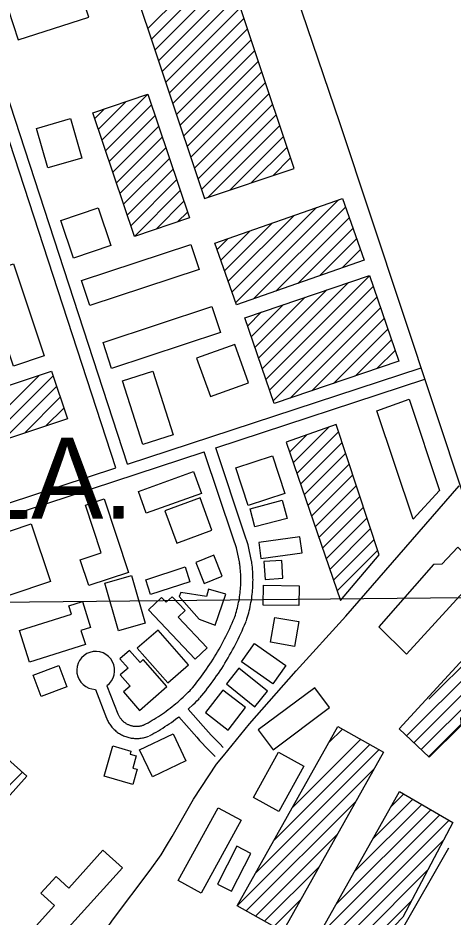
# Model space of a CAD drawing. Extents: x 3625074 to 3663148, y 511451 to 537151.
# Drawn here: x 3643426 to 3644499, y 528343 to 530563 of the extents above; entities that cross this region are included whole.
import ezdxf

# ---------------------------------------------------------------- set-up
doc = ezdxf.new("R2010")
doc.units = 0
for name, color, linetype in [('V-BLDG-OTLN', 7, 'Continuous'), ('V-GRID-MAJR', 7, 'Continuous'), ('V-RAIL-TRAK', 7, 'Continuous'), ('V-ROAD-CNTR', 7, 'Continuous'), ('V-TOPO-GNAM-IDEN', 7, 'Continuous')]:
    doc.layers.add(name, color=color, linetype=linetype)

msp = doc.modelspace()

# ---------------------------------------------------------------- linework, layer by layer
at = {"layer": 'V-BLDG-OTLN'}
for p, q in [((3643746.3, 530537.4), (3643930.7, 530721.7)), ((3643755.2, 530510.9), (3643939.5, 530695.2)), ((3643764, 530484.4), (3643948.3, 530668.7)), ((3643772.9, 530457.8), (3643957.2, 530642.2)), ((3643781.7, 530431.3), (3643966, 530615.7)), ((3643790.6, 530404.8), (3643974.9, 530589.1)), ((3643799.4, 530378.3), (3643983.7, 530562.6)), ((3643808.2, 530351.8), (3643992.6, 530536.1)), ((3643817.1, 530325.3), (3644001.4, 530509.6)), ((3643825.9, 530298.8), (3644010.3, 530483.1)), ((3643834.8, 530272.3), (3644019.1, 530456.6)), ((3643843.6, 530245.8), (3644027.9, 530430.1)), ((3643852.5, 530219.2), (3644036.8, 530403.6)), ((3643632.9, 530261.8), (3643746.1, 530374.9)), ((3643861.3, 530192.7), (3644045.6, 530377.1)), ((3643615.1, 530314.6), (3643639.4, 530338.9)), ((3643624, 530288.2), (3643692.7, 530356.9)), ((3643641.9, 530235.3), (3643755, 530348.5)), ((3643870.2, 530166.2), (3644054.5, 530350.5)), ((3643650.8, 530208.9), (3643763.9, 530322)), ((3643879, 530139.7), (3644063.3, 530324)), ((3643659.7, 530182.5), (3643772.8, 530295.6)), ((3643895.3, 530120.7), (3644072.2, 530297.5)), ((3643948.4, 530138.4), (3644081, 530271)), ((3643668.6, 530156), (3643781.8, 530269.2)), ((3643677.5, 530129.6), (3643790.7, 530242.7)), ((3644001.4, 530156.1), (3644089.8, 530244.5)), ((3643686.5, 530103.2), (3643799.6, 530216.3)), ((3644054.5, 530173.8), (3644098.7, 530218)), ((3643695.4, 530076.7), (3643808.5, 530189.9)), ((3643704.3, 530050.3), (3643817.4, 530163.4)), ((3643713.2, 530023.9), (3643826.4, 530137)), ((3643766.5, 530041.8), (3643835.3, 530110.6)), ((3643954.1, 529886.9), (3644162.2, 530095)), ((3643963.3, 529860.7), (3644216.7, 530114.2)), ((3644007.4, 529869.5), (3644233.9, 530096.1)), ((3643819.8, 530059.8), (3643844.2, 530084.1)), ((3643944.9, 529913.1), (3644107.7, 530075.9)), ((3643935.7, 529939.2), (3644053.2, 530056.7)), ((3644061.9, 529888.7), (3644243.1, 530069.9)), ((3643926.5, 529965.4), (3643998.7, 530037.6)), ((3644116.4, 529907.8), (3644252.3, 530043.7)), ((3643917.3, 529991.6), (3643944.2, 530018.5)), ((3644170.9, 529927), (3644261.5, 530017.6)), ((3644225.4, 529946.1), (3644270.7, 529991.4)), ((3644037.3, 529670.7), (3644293.4, 529926.7)), ((3644028.3, 529697), (3644241.6, 529910.3)), ((3644046.3, 529644.3), (3644302.4, 529900.4)), ((3644010.4, 529749.8), (3644134.4, 529873.8)), ((3644019.4, 529723.4), (3644188, 529892.1)), ((3644055.3, 529617.9), (3644311.3, 529874)), ((3644001.4, 529776.2), (3644080.8, 529855.5)), ((3643992.4, 529802.5), (3644027.1, 529837.3)), ((3644097.2, 529624.5), (3644320.3, 529847.6)), ((3644150.8, 529642.7), (3644329.3, 529821.2)), ((3644204.4, 529661), (3644338.3, 529794.9)), ((3644258, 529679.2), (3644347.3, 529768.5)), ((3644311.6, 529697.5), (3644356.3, 529742.1)), ((3643282.4, 529485), (3643478.8, 529681.5)), ((3643335.4, 529502.7), (3643512.4, 529679.7)), ((3643388.5, 529520.5), (3643521.2, 529653.2)), ((3643441.6, 529538.2), (3643530.1, 529626.7)), ((3643494.7, 529555.9), (3643538.9, 529600.2)), ((3644105.1, 529465.1), (3644193.5, 529553.5)), ((3644114.2, 529438.8), (3644217, 529541.6)), ((3644096.1, 529491.5), (3644138.4, 529533.8)), ((3644123.2, 529412.4), (3644225.8, 529515)), ((3644132.2, 529386.1), (3644234.5, 529488.4)), ((3644141.2, 529359.7), (3644243.3, 529461.8)), ((3644150.2, 529333.4), (3644252.1, 529435.3)), ((3644159.2, 529307), (3644260.8, 529408.7)), ((3644168.2, 529280.7), (3644269.6, 529382.1)), ((3644177.2, 529254.3), (3644278.4, 529355.5)), ((3644186.2, 529228), (3644287.1, 529328.9)), ((3644195.2, 529201.6), (3644295.9, 529302.3)), ((3644204.2, 529175.3), (3644304.7, 529275.7)), ((3644213.2, 529148.9), (3644313.4, 529249.1)), ((3644439.2, 528880.9), (3644669.3, 529111)), ((3644384.4, 528790.7), (3644687, 529093.3)), ((3644402.8, 528773.7), (3644618.3, 528989.3)), ((3644421.1, 528756.7), (3644565, 528900.6)), ((3644193, 528774.4), (3644226.3, 528807.6)), ((3644439.5, 528739.7), (3644519.1, 528819.3)), ((3644057.1, 528532.4), (3644294.2, 528769.5)), ((3644102.4, 528613.1), (3644271.6, 528782.2)), ((3644011.8, 528451.7), (3644316.9, 528756.8)), ((3643229.3, 528493), (3643437.1, 528700.8)), ((3643966.6, 528371.1), (3644305, 528709.5)), ((3643989.2, 528358.4), (3644259.7, 528628.9)), ((3644301.7, 528536), (3644400.2, 528634.5)), ((3644346.9, 528616.6), (3644377.9, 528647.6)), ((3644211.3, 528374.9), (3644444.8, 528608.4)), ((3644256.5, 528455.5), (3644422.5, 528621.5)), ((3644166, 528294.3), (3644467.1, 528595.4)), ((3644189.4, 528282.3), (3644489.4, 528582.3)), ((3644011.8, 528345.7), (3644214.4, 528548.2)), ((3644212.7, 528270.3), (3644475.6, 528533.1)), ((3644034.5, 528333), (3644169.1, 528467.6)), ((3644236.1, 528258.3), (3644436.5, 528458.7)), ((3644057.1, 528320.2), (3644123.8, 528386.9)), ((3644259.5, 528246.3), (3644397.4, 528384.3))]:
    msp.add_line(p, q, dxfattribs=at)
for points in [[(3644107.5, 530191.5), (3643914.3, 530770.8), (3643693.1, 530697), (3643886.3, 530117.7)], [(3643563.6, 530679.8), (3643389.7, 530624), (3643426.4, 530509.7), (3643600.3, 530565.5)], [(3643746.1, 530374.9), (3643849.1, 530069.6), (3643713.2, 530023.8), (3643610.2, 530329.1)], [(3643555.2, 530314.7), (3643583.1, 530217.4), (3643499.4, 530193.4), (3643471.5, 530290.7)], [(3644279.9, 529965.2), (3643965.3, 529854.8), (3643911.8, 530007.1), (3644226.4, 530117.6)], [(3643623.8, 530094.1), (3643655.2, 530001.2), (3643563.2, 529970.2), (3643531.9, 530063.1)], [(3643582.7, 529914.9), (3643852.3, 530004.1), (3643872.8, 529942.1), (3643603.2, 529853)], [(3643415, 529703.5), (3643339.2, 529930.7), (3643415, 529955.9), (3643490.7, 529728.7)], [(3644365.2, 529715.7), (3644057.6, 529611), (3643985.4, 529823.1), (3644293, 529927.8)], [(3643635.7, 529761.9), (3643904.1, 529850.5), (3643925.3, 529786.3), (3643656.9, 529697.7)], [(3643900.7, 529628.8), (3643994.7, 529662.6), (3643960.7, 529757.3), (3643866.7, 529723.6)], [(3643547.8, 529573.7), (3643231.9, 529468.1), (3643192.6, 529585.8), (3643508.5, 529691.4)], [(3643758.8, 529691.2), (3643808.8, 529534.2), (3643733.9, 529510.4), (3643683.9, 529667.3)], [(3644391.4, 529622), (3644466.3, 529396.6), (3644400.8, 529326), (3644311, 529593.2)], [(3644087.9, 529515.7), (3644221.5, 529124.8), (3644317.2, 529237.7), (3644211, 529559.7)], [(3644053.8, 529481.9), (3644084.2, 529388.9), (3643994, 529359.5), (3643963.6, 529452.4)], [(3643878.6, 529389.4), (3643742.5, 529340.4), (3643723.1, 529394.3), (3643859.2, 529443.3)], [(3643638.7, 529376), (3643698.8, 529194.4), (3643600.4, 529161.8), (3643579.5, 529225), (3643631.4, 529242.2), (3643592.2, 529360.6)], [(3643904.4, 529298.2), (3643875.2, 529378.1), (3643788.5, 529346.4), (3643817.7, 529266.5)], [(3644089.7, 529327.5), (3644010.5, 529306.6), (3643998.6, 529351.5), (3644077.9, 529372.4)], [(3643405.7, 529137.7), (3643357.7, 529280.3), (3643458.1, 529314.1), (3643506.2, 529171.6)], [(3644121.5, 529282), (3644020.1, 529268.2), (3644025.5, 529228.9), (3644126.8, 529242.7)], [(3644384.6, 528992.1), (3644526.2, 529147.4), (3644533.3, 529143.8), (3644578.3, 529188.3), (3644511, 529256.6), (3644471.3, 529214.3), (3644451.1, 529213.5), (3644316.3, 529060.1)], [(3643930, 529184.6), (3643908.9, 529236.5), (3643864.5, 529218.4), (3643885.6, 529166.6)], [(3643741.1, 529176.1), (3643838, 529208.1), (3643850.1, 529171.4), (3643753.2, 529139.4)], [(3644035.4, 529177.1), (3644079.6, 529179.9), (3644076.9, 529224), (3644032.7, 529221.3)], [(3643705.8, 529186.5), (3643739.9, 529069.2), (3643674.3, 529050.2), (3643640.3, 529167.5)], [(3644031.7, 529162.7), (3644119.5, 529161.3), (3644118.7, 529112.2), (3644030.9, 529113.7)], [(3643912.8, 529064.1), (3643938.9, 529140.4), (3643895.9, 529153), (3643891.3, 529135), (3643828.1, 529144.9), (3643823.7, 529134.7), (3643873, 529078.9)], [(3644366.1, 528807.7), (3644609.3, 529072.5), (3644584.7, 529095.9), (3644627.2, 529151.2), (3644692.3, 529088.2), (3644652, 529040.9), (3644653.2, 529027.2), (3644618.3, 528990.7), (3644618.3, 528977.1), (3644565.1, 528914.8), (3644565, 528888.7), (3644518.1, 528834.4), (3644519.2, 528816.1), (3644440.8, 528738.4)], [(3643430, 529050.5), (3643558, 529090.9), (3643551.5, 529111.6), (3643584.9, 529122.1), (3643605.1, 529058), (3643581.3, 529050.5), (3643592.2, 529016), (3643454.6, 528972.5)], [(3643862.7, 528980.2), (3643747.8, 529101.9), (3643780.3, 529132.6), (3643791.7, 529120.6), (3643806.1, 529134.3), (3643838.7, 529099.8), (3643821.4, 529083.5), (3643892.4, 529008.3)], [(3644059.4, 529083.2), (3644119.1, 529072.7), (3644108.3, 529011.7), (3644048.7, 529022.3)], [(3643846.5, 528966.3), (3643771.4, 529052), (3643720.3, 529007.2), (3643795.4, 528921.5)], [(3644054.7, 528918.9), (3643977.4, 528973.3), (3644009.4, 529018.8), (3644086.7, 528964.4)], [(3643793.2, 528912.4), (3643734.9, 528979.1), (3643727, 528972.1), (3643701.2, 529001.7), (3643677.6, 528981.1), (3643697.5, 528958.2), (3643678.4, 528941.5), (3643702.8, 528913.5), (3643686.4, 528899.2), (3643726, 528853.7)], [(3643546.7, 528911.6), (3643483.5, 528887.7), (3643463.4, 528940.8), (3643526.6, 528964.7)], [(3644041.3, 528900.8), (3643970.8, 528957.6), (3643940, 528919.4), (3644010.5, 528862.6)], [(3643888.5, 528848.1), (3643944.5, 528804.8), (3643987.5, 528860.6), (3643931.5, 528903.9)], [(3644158.1, 528909.4), (3644018.7, 528805.3), (3644055.3, 528756.4), (3644194.6, 528860.5)], [(3643061.8, 528608.4), (3643274.6, 528846.2), (3643447.5, 528691.4), (3643317.1, 528545.7), (3643343.9, 528521.7), (3643278.6, 528448.8), (3643203.2, 528516.3), (3643186.1, 528497.2)], [(3643966.6, 528371.1), (3644215.2, 528813.8), (3644328, 528750.5), (3644079.3, 528307.8)], [(3643840.3, 528729.3), (3643757.4, 528689.8), (3643725.8, 528756.1), (3643808.6, 528795.6)], [(3643638.6, 528691.1), (3643660, 528765.9), (3643704.6, 528753.1), (3643702.5, 528745.8), (3643717.8, 528741.4), (3643709.1, 528711.2), (3643719.8, 528708.2), (3643709.1, 528670.9)], [(3644130.9, 528716), (3644069.6, 528604.2), (3644007, 528638.6), (3644068.4, 528750.4)], [(3644166, 528294.3), (3644367.6, 528653.5), (3644498.6, 528577), (3644375.7, 528342.8), (3644275.3, 528238.2)], [(3643821.1, 528433.4), (3643919.8, 528613.1), (3643976.3, 528582.1), (3643877.6, 528402.4)], [(3643952.7, 528406.8), (3644000.8, 528500.1), (3643965.9, 528518.1), (3643917.8, 528424.8)], [(3643683.7, 528464.7), (3643479.8, 528238.9), (3643433.8, 528280.4), (3643516.1, 528371.6), (3643482.3, 528402.1), (3643519.8, 528443.5), (3643551.4, 528415), (3643635.5, 528508.2)]]:
    msp.add_lwpolyline(points, close=True, dxfattribs=at)
at = {"layer": 'V-GRID-MAJR'}
msp.add_spline([(3629187.6, 528981.4), (3634465.5, 529032.5), (3639743.5, 529084.3), (3645021.4, 529136.9)], degree=3, dxfattribs=at)
at = {"layer": 'V-RAIL-TRAK'}
for points in [[(3643778.9, 528496.5), (3643792.7, 528519.2), (3643806.3, 528542.1), (3643819.8, 528565.1), (3643833, 528588.2), (3643846, 528611.4), (3643858.8, 528634.7), (3643915.9, 528720.7), (3643932.7, 528741.2), (3643997.4, 528820.4), (3644112.5, 528950.9), (3644235.2, 529086.6), (3644514.3, 529408.4)], [(3643376.2, 528036.1), (3643468.8, 528140.6), (3643479.5, 528151.1), (3643494.7, 528166.2), (3643583.5, 528254), (3643590.2, 528259.4), (3643596.8, 528265), (3643603.2, 528270.7), (3643609.5, 528276.5), (3643615.7, 528282.5), (3643621.7, 528288.7), (3643627.5, 528295), (3643633.2, 528301.4), (3643638.8, 528308), (3643644.2, 528314.7), (3643649.4, 528321.5), (3643654.5, 528328.5), (3643659.4, 528335.5), (3643752.3, 528458.7), (3643778.9, 528496.5)], [(3644371.3, 528308.4), (3644489.1, 528514.3)]]:
    msp.add_lwpolyline(points, dxfattribs=at)
at = {"layer": 'V-ROAD-CNTR'}
for points in [[(3643667.5, 529452.2), (3642929.3, 531716.9)], [(3643696, 529461.5), (3642960.8, 531717.2)], [(3643740.7, 531713.8), (3644219.5, 530304.8), (3644528.6, 529373.5)], [(3643696, 529461.5), (3644420.4, 529699.7)], [(3643914, 529501.7), (3644429.7, 529671.2)], [(3644002.3, 529222.1), (3643993.7, 529262.6), (3643985.2, 529288.4), (3643914, 529501.7)], [(3642609.4, 529072.8), (3643885.5, 529492.3)], [(3643972.9, 529215.9), (3643964.7, 529254.8), (3643956.7, 529279), (3643885.5, 529492.3)], [(3642600, 529101.3), (3643667.5, 529452.2)], [(3643960.8, 529084.5), (3643962.3, 529089), (3643963.7, 529093.5), (3643965, 529097.9), (3643966.2, 529102.4), (3643967.4, 529106.9), (3643968.5, 529111.4), (3643969.5, 529116), (3643970.4, 529120.5), (3643971.3, 529125.1), (3643972.1, 529129.7), (3643972.8, 529134.3), (3643973.4, 529138.9), (3643974, 529143.5), (3643974.5, 529148.2), (3643974.9, 529152.8), (3643975.2, 529157.4), (3643975.5, 529162.1), (3643975.6, 529166.7), (3643975.7, 529171.4), (3643975.8, 529176), (3643975.7, 529180.7), (3643975.6, 529185.3), (3643975.4, 529190), (3643975.1, 529194.6), (3643974.8, 529199.3), (3643974.4, 529203.9), (3643973.9, 529208.5), (3643973.3, 529213.2), (3643972.8, 529216.9)], [(3643989.4, 529075.1), (3643990.9, 529079.9), (3643992.4, 529084.8), (3643993.9, 529089.8), (3643995.2, 529094.7), (3643996.5, 529099.7), (3643997.7, 529104.7), (3643998.8, 529109.7), (3643999.9, 529114.8), (3644000.8, 529119.8), (3644001.7, 529124.9), (3644002.5, 529130), (3644003.2, 529135.1), (3644003.8, 529140.2), (3644004.3, 529145.3), (3644004.8, 529150.4), (3644005.1, 529155.5), (3644005.4, 529160.7), (3644005.6, 529165.8), (3644005.7, 529170.9), (3644005.8, 529176.1), (3644005.7, 529181.2), (3644005.6, 529186.4), (3644005.4, 529191.5), (3644005.1, 529196.6), (3644004.7, 529201.8), (3644004.2, 529206.9), (3644003.7, 529212), (3644003, 529217.1), (3644002.5, 529221.1)], [(3643851.8, 528904), (3643856.5, 528909.6), (3643861.1, 528915.1), (3643865.6, 528920.8), (3643870, 528926.5), (3643874.4, 528932.2), (3643878.7, 528938), (3643883, 528943.8), (3643887.2, 528949.7), (3643891.3, 528955.6), (3643895.4, 528961.6), (3643899.4, 528967.6), (3643903.4, 528973.6), (3643907.2, 528979.7), (3643911, 528985.9), (3643914.8, 528992), (3643918.5, 528998.2), (3643922.1, 529004.5), (3643925.6, 529010.8), (3643929.1, 529017.1), (3643932.5, 529023.5), (3643935.8, 529029.9), (3643939.1, 529036.3), (3643942.3, 529042.8), (3643945.4, 529049.3), (3643948.5, 529055.9), (3643951.4, 529062.5), (3643954.3, 529069.1), (3643957.2, 529075.7), (3643960, 529082.4), (3643961.2, 529085.4)], [(3643874.8, 528884.7), (3643879.6, 528890.4), (3643884.4, 528896.3), (3643889.1, 528902.2), (3643893.8, 528908.1), (3643898.3, 528914.1), (3643902.9, 528920.1), (3643907.3, 528926.2), (3643911.7, 528932.4), (3643916, 528938.6), (3643920.3, 528944.8), (3643924.5, 528951.1), (3643928.6, 528957.4), (3643932.6, 528963.8), (3643936.6, 528970.2), (3643940.5, 528976.6), (3643944.4, 528983.1), (3643948.1, 528989.7), (3643951.8, 528996.2), (3643955.5, 529002.8), (3643959, 529009.5), (3643962.5, 529016.2), (3643965.9, 529022.9), (3643969.3, 529029.7), (3643972.5, 529036.5), (3643975.7, 529043.3), (3643978.8, 529050.2), (3643981.9, 529057.1), (3643984.8, 529064.1), (3643987.7, 529071), (3643989, 529074.2)], [(3643616.8, 528905.5), (3643644.5, 528834.2)], [(3643645.5, 528914.6), (3643672.4, 528845)], [(3643736.1, 528817.5), (3643741.5, 528820.3), (3643746.7, 528823.2), (3643751.9, 528826.1), (3643757, 528829.1), (3643762.1, 528832.2), (3643767.2, 528835.3), (3643772.2, 528838.6), (3643777.2, 528841.8), (3643782.1, 528845.2), (3643787, 528848.6), (3643791.8, 528852), (3643796.6, 528855.6), (3643801.4, 528859.1), (3643806.1, 528862.8), (3643810.7, 528866.5), (3643815.3, 528870.3), (3643819.9, 528874.1), (3643824.4, 528878), (3643828.9, 528881.9), (3643833.3, 528885.9), (3643837.6, 528890), (3643841.9, 528894.1), (3643846.2, 528898.3), (3643850.4, 528902.5), (3643852.6, 528904.8)], [(3643845.6, 528856.4), (3643858.2, 528868.2), (3643862.8, 528872.6), (3643867.4, 528877), (3643871.8, 528881.5), (3643874.1, 528883.9)], [(3643845.6, 528856.4), (3643882.6, 528814.8), (3643889.3, 528807.3), (3643896.1, 528799.9), (3643902.9, 528792.5), (3643909.8, 528785.2), (3643916.8, 528778), (3643923.8, 528770.8), (3643932.3, 528762.2)], [(3643644.6, 528833.7), (3643645.6, 528831.4), (3643646.8, 528828.8), (3643648.1, 528826.3), (3643649.4, 528823.9), (3643650.9, 528821.5), (3643652.4, 528819.2), (3643654, 528816.9), (3643655.7, 528814.6), (3643657.5, 528812.5), (3643659.3, 528810.3), (3643661.2, 528808.3), (3643663.2, 528806.3), (3643665.3, 528804.4), (3643667.4, 528802.6), (3643669.6, 528800.9), (3643671.8, 528799.2), (3643674.1, 528797.6), (3643676.5, 528796.1), (3643678.9, 528794.6), (3643681.3, 528793.3), (3643683.8, 528792), (3643686.4, 528790.9), (3643689, 528789.8), (3643691.6, 528788.8), (3643694.2, 528787.9), (3643696.9, 528787.1), (3643699.6, 528786.4), (3643702.4, 528785.8), (3643705.1, 528785.3), (3643707.9, 528784.9), (3643710.7, 528784.6), (3643713.5, 528784.3), (3643716.3, 528784.2), (3643719.1, 528784.2), (3643721.9, 528784.3), (3643724.7, 528784.5), (3643727.4, 528784.7), (3643730.2, 528785.1), (3643733, 528785.6), (3643735.7, 528786.1), (3643738.4, 528786.8), (3643741.1, 528787.6), (3643743.8, 528788.4), (3643746.4, 528789.4), (3643748.8, 528790.3)], [(3643672.2, 528845.4), (3643673, 528843.6), (3643673.8, 528842), (3643674.6, 528840.4), (3643675.4, 528838.9), (3643676.3, 528837.4), (3643677.3, 528836), (3643678.3, 528834.5), (3643679.3, 528833.2), (3643680.4, 528831.8), (3643681.6, 528830.5), (3643682.8, 528829.2), (3643684, 528828), (3643685.3, 528826.8), (3643686.6, 528825.7), (3643687.9, 528824.6), (3643689.3, 528823.5), (3643690.8, 528822.5), (3643692.2, 528821.6), (3643693.7, 528820.7), (3643695.3, 528819.9), (3643696.8, 528819.1), (3643698.4, 528818.4), (3643700, 528817.7), (3643701.7, 528817.1), (3643703.3, 528816.5), (3643705, 528816), (3643706.7, 528815.6), (3643708.4, 528815.2), (3643710.1, 528814.9), (3643711.8, 528814.6), (3643713.5, 528814.4), (3643715.3, 528814.3), (3643717, 528814.2), (3643718.8, 528814.2), (3643720.5, 528814.3), (3643722.2, 528814.4), (3643724, 528814.5), (3643725.7, 528814.8), (3643727.4, 528815.1), (3643729.1, 528815.4), (3643730.8, 528815.8), (3643732.5, 528816.3), (3643734.2, 528816.8), (3643735.8, 528817.4), (3643737.6, 528818.2)], [(3643750.3, 528791), (3643755.8, 528793.9), (3643761.3, 528797), (3643766.9, 528800.1), (3643772.3, 528803.3), (3643777.8, 528806.6), (3643783.2, 528810), (3643788.5, 528813.4), (3643793.8, 528816.9), (3643799.1, 528820.4), (3643804.3, 528824), (3643809.4, 528827.7), (3643814.5, 528831.5), (3643822.4, 528837.4)], [(3643822.4, 528837.4), (3643860.2, 528794.8), (3643867.1, 528787.1), (3643874, 528779.6), (3643881, 528772), (3643888.1, 528764.5), (3643895.2, 528757.1), (3643902.4, 528749.8), (3643911.6, 528740.5)], [(3643910.1, 528742.2), (3643912.1, 528739.6)]]:
    msp.add_lwpolyline(points, dxfattribs=at)
msp.add_arc((3643617.7, 528952.3), 46.8, 306.38, 268.8961, dxfattribs=at)

# ---------------------------------------------------------------- texts
at = {"layer": 'V-TOPO-GNAM-IDEN'}
msp.add_text('LA.', height=200, rotation=0.1955, dxfattribs=at).set_placement((3643309.5, 529326.1))

doc.saveas('drawing.dxf')
